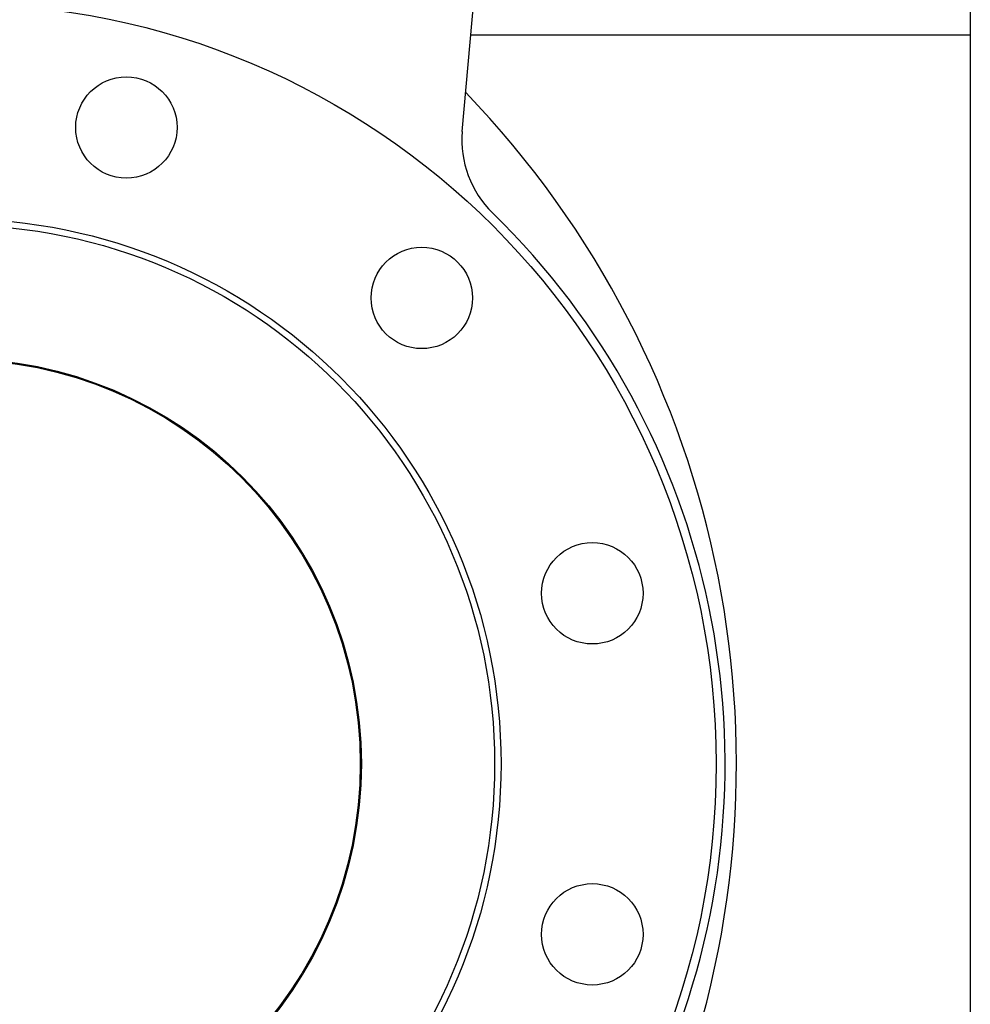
# Model space of a CAD drawing. Header units: inches. Extents: x 24 to 1128, y -69 to 748.
# Tile 475 of 656: x 611 to 621, y 349 to 358. Entities that reach past the tile are written whole.
import ezdxf

# ---------------------------------------------------------------- set-up
doc = ezdxf.new("R2010")
doc.units = ezdxf.units.IN
doc.header["$LTSCALE"] = 32
doc.header["$MEASUREMENT"] = 0
doc.layers.add('Visible (ANSI)', color=7, linetype='Continuous', lineweight=30)

msp = doc.modelspace()

# ---------------------------------------------------------------- linework, layer by layer
at = {"layer": 'Visible (ANSI)'}
for p, q in [((620.78763, 375.35867), (620.78763, 339.60867)), ((615.77678, 357.1602), (615.92959, 358.90675)), ((620.78763, 358.10867), (615.85976, 358.10867))]:
    msp.add_line(p, q, dxfattribs=at)
for centre, radius in [((610.78063, 350.92117), 7.5), ((612.46296, 357.19969), 0.5), ((610.78063, 350.92117), 5.378), ((610.78063, 350.92117), 5.315), ((615.37683, 355.51736), 0.5), ((610.78063, 350.92117), 4), ((610.78063, 350.92117), 3.99), ((617.05915, 352.60349), 0.5), ((617.05915, 349.23885), 0.5)]:
    msp.add_circle(centre, radius, dxfattribs=at)
for centre, radius, start, end in [((608.93281, 350.92117), 9.54783, 338.457142, 43.918627), ((616.77298, 357.07304), 1, 175, 225.752608), ((610.78063, 350.92117), 7.588, 134.247392, 45.752608)]:
    msp.add_arc(centre, radius, start, end, dxfattribs=at)

doc.saveas('drawing.dxf')
